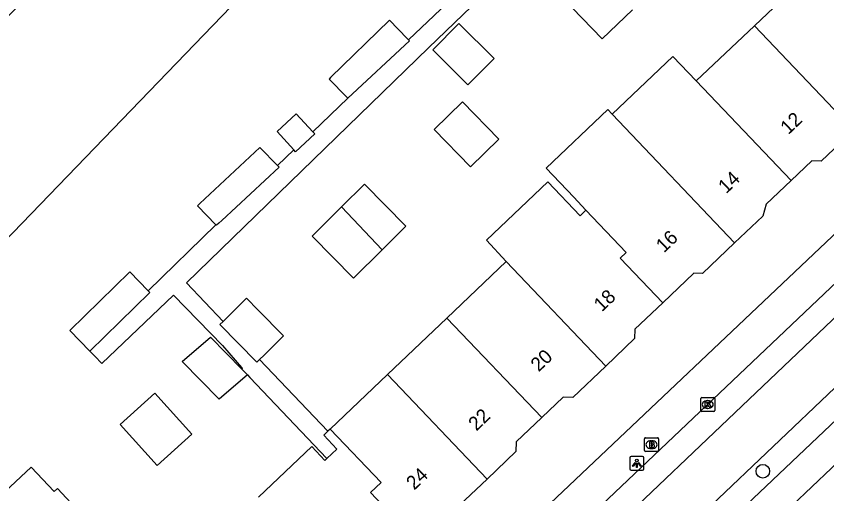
# Model space of a CAD drawing. Extents: x 160356 to 161355, y 381727 to 382845.
# Drawn here: x 161021.6 to 161079.9, y 382619 to 382653.3 of the extents above; entities that cross this region are included whole.
import ezdxf

# ---------------------------------------------------------------- set-up
doc = ezdxf.new("R2010")
doc.units = 0
for name, color, linetype in [('IMGEO_Boom', 7, 'Continuous'), ('IMGEO_Brandkraan', 7, 'Continuous'), ('IMGEO_Kolk', 7, 'Continuous'), ('IMGEO_Lichtpunt', 7, 'Continuous'), ('IMGEO_Pand', 7, 'Continuous'), ('IMGEO_Pand_nummerreeks', 7, 'Continuous'), ('IMGEO_Rijbaan_lokaal_open', 7, 'Continuous'), ('IMGEO_Voetpad_open', 7, 'Continuous')]:
    doc.layers.add(name, color=color, linetype=linetype)

msp = doc.modelspace()

# ---------------------------------------------------------------- linework, layer by layer
at = {"layer": 'IMGEO_Boom'}
msp.add_circle((161075.299, 382620.63), 0.489, dxfattribs=at)
at = {"layer": 'IMGEO_Brandkraan'}
for p, q in [((161066.792, 382622.115), (161066.792, 382622.967)), ((161066.867, 382623.041), (161067.719, 382623.041)), ((161067.28, 382622.821), (161067.305, 382622.821)), ((161067.793, 382622.967), (161067.793, 382622.115)), ((161067.719, 382622.041), (161066.867, 382622.041)), ((161067.303, 382622.261), (161067.278, 382622.261))]:
    msp.add_line(p, q, dxfattribs=at)
for points in [[(161066.792, 382622.115), (161066.792, 382622.967)], [(161066.867, 382623.041), (161067.719, 382623.041)], [(161067.14, 382622.741), (161067.14, 382622.341), (161067.353, 382622.341)], [(161067.371, 382622.741), (161067.14, 382622.741)], [(161067.319, 382622.66), (161067.265, 382622.66), (161067.265, 382622.584)], [(161067.265, 382622.584), (161067.318, 382622.584)], [(161067.327, 382622.508), (161067.265, 382622.508), (161067.265, 382622.427)], [(161067.793, 382622.967), (161067.793, 382622.115)], [(161067.719, 382622.041), (161066.867, 382622.041)], [(161067.265, 382622.427), (161067.327, 382622.427)]]:
    msp.add_lwpolyline(points, dxfattribs=at)
for centre, radius, start, end in [((161066.869, 382622.965), 0.0765, 91.55205, 178.44795), ((161066.869, 382622.965), 0.0765, 91.55205, 178.44795), ((161067.32, 382622.622), 0.0379, 267.82845, 90.93552), ((161067.328, 382622.467), 0.0404, 269.87594, 90.50774), ((161067.375, 382622.596), 0.145, 59.4692, 91.53667), ((161067.4, 382622.643), 0.0922, 285.51372, 58.15012), ((161067.405, 382622.451), 0.105, 301.31148, 78.98903), ((161067.717, 382622.965), 0.0765, 1.55205, 88.44795), ((161067.717, 382622.965), 0.0765, 1.55205, 88.44795), ((161066.869, 382622.117), 0.0765, 181.55205, 268.44795), ((161066.869, 382622.117), 0.0765, 181.55205, 268.44795), ((161067.359, 382622.592), 0.251, 268.66757, 293.53466), ((161067.717, 382622.117), 0.0765, 271.55205, 358.44795), ((161067.717, 382622.117), 0.0765, 271.55205, 358.44795)]:
    msp.add_arc(centre, radius, start, end, dxfattribs=at)
for centre, major_axis, ratio, start_param, end_param in [((161067.279, 382622.541), (-0.387, 0.002), 0.722429, 4.712389, 7.853982), ((161067.304, 382622.541), (-0.39, 0.002), 0.717154, 1.570796, 4.712389)]:
    msp.add_ellipse(centre, major_axis=major_axis, ratio=ratio, start_param=start_param, end_param=end_param, dxfattribs=at)
at = {"layer": 'IMGEO_Kolk'}
for p, q in [((161070.837, 382625.003), (161070.837, 382625.855)), ((161070.912, 382625.929), (161071.764, 382625.929)), ((161071.325, 382625.709), (161071.35, 382625.709)), ((161071.838, 382625.855), (161071.838, 382625.003)), ((161071.764, 382624.929), (161070.912, 382624.929)), ((161071.348, 382625.149), (161071.323, 382625.149))]:
    msp.add_line(p, q, dxfattribs=at)
for points in [[(161070.837, 382625.003), (161070.837, 382625.855)], [(161070.912, 382625.929), (161071.764, 382625.929)], [(161071.158, 382625.629), (161071.281, 382625.629), (161071.281, 382625.478), (161071.411, 382625.629), (161071.575, 382625.629), (161071.429, 382625.478), (161071.582, 382625.229), (161071.43, 382625.229), (161071.345, 382625.393), (161071.281, 382625.326), (161071.281, 382625.229), (161071.158, 382625.229), (161071.158, 382625.629)], [(161071.838, 382625.855), (161071.838, 382625.003)], [(161071.764, 382624.929), (161070.912, 382624.929)]]:
    msp.add_lwpolyline(points, dxfattribs=at)
for centre, start, end in [((161070.914, 382625.853), 91.55205, 178.44795), ((161070.914, 382625.853), 91.55205, 178.44795), ((161071.762, 382625.853), 1.55205, 88.44795), ((161071.762, 382625.853), 1.55205, 88.44795), ((161070.914, 382625.005), 181.55205, 268.44795), ((161070.914, 382625.005), 181.55205, 268.44795), ((161071.762, 382625.005), 271.55205, 358.44795), ((161071.762, 382625.005), 271.55205, 358.44795)]:
    msp.add_arc(centre, 0.0765, start, end, dxfattribs=at)
for centre, major_axis, ratio, start_param, end_param in [((161071.324, 382625.429), (-0.387, 0.002), 0.722429, 4.712389, 7.853982), ((161071.349, 382625.429), (-0.39, 0.002), 0.717154, 1.570796, 4.712389)]:
    msp.add_ellipse(centre, major_axis=major_axis, ratio=ratio, start_param=start_param, end_param=end_param, dxfattribs=at)
at = {"layer": 'IMGEO_Lichtpunt'}
for p, q in [((161065.743, 382621.604), (161065.743, 382620.797)), ((161065.743, 382621.604), (161065.743, 382620.797)), ((161066.645, 382621.699), (161065.837, 382621.699)), ((161066.645, 382621.699), (161065.837, 382621.699)), ((161066.739, 382620.797), (161066.739, 382621.604)), ((161066.739, 382620.797), (161066.739, 382621.604)), ((161065.837, 382620.703), (161066.645, 382620.703)), ((161065.837, 382620.703), (161066.645, 382620.703))]:
    msp.add_line(p, q, dxfattribs=at)
for points in [[(161066.117, 382621.268), (161066.156, 382621.24), (161065.968, 382620.978), (161065.93, 382621.005), (161066.117, 382621.268)], [(161066.219, 382621.22), (161066.266, 382621.22), (161066.266, 382620.898), (161066.219, 382620.898), (161066.219, 382621.22)], [(161066.329, 382621.24), (161066.367, 382621.267), (161066.554, 382621.005), (161066.515, 382620.977), (161066.329, 382621.24)]]:
    msp.add_lwpolyline(points, dxfattribs=at)
msp.add_circle((161066.242, 382621.402), 0.0994, dxfattribs=at)
for centre, start, end in [((161065.837, 382621.604), 90, 180), ((161065.837, 382621.604), 90, 180), ((161066.645, 382621.604), 0, 90), ((161066.645, 382621.604), 0, 90), ((161065.837, 382620.797), 180, 270), ((161065.837, 382620.797), 180, 270), ((161066.645, 382620.797), 270, 0), ((161066.645, 382620.797), 270, 360)]:
    msp.add_arc(centre, 0.0946, start, end, dxfattribs=at)
at = {"layer": 'IMGEO_Pand'}
for points in [[(161046.284, 382680.518), (161042.71, 382676.811), (161043.221, 382676.358), (161007.215, 382639.023), (161006.679, 382639.475), (161002.466, 382635.11), (161002.243, 382634.885), (161018.441, 382619.257), (161020.163, 382621.04), (161015.036, 382625.99), (161020.056, 382631.191), (161017.432, 382633.724), (161048.816, 382666.234), (161051.44, 382663.7), (161056.453, 382668.892), (161061.566, 382663.957), (161063.319, 382665.739)], [(161065.927, 382653.801), (161063.753, 382651.704), (161060.873, 382654.689), (161063.17, 382656.905)], [(161078.826, 382656.581), (161074.688, 382652.648)], [(161049.829, 382651.624), (161049.801, 382651.653), (161049.729, 382651.727), (161048.442, 382653.046), (161044.218, 382648.925), (161044.11, 382648.819), (161045.367, 382647.531), (161045.461, 382647.435)], [(161051.563, 382650.924), (161054.089, 382648.398), (161055.976, 382650.284), (161053.45, 382652.81), (161051.563, 382650.924)], [(161070.509, 382648.677), (161074.688, 382652.648)], [(161074.688, 382652.648), (161081.834, 382645.154)], [(161049.829, 382651.624), (161049.895, 382651.557), (161045.461, 382647.435)], [(161070.509, 382648.677), (161068.823, 382650.446), (161064.467, 382646.286)], [(161077.33, 382641.524), (161070.509, 382648.677)], [(161056.322, 382644.504), (161054.278, 382642.507), (161051.66, 382645.186), (161053.704, 382647.183), (161056.322, 382644.504)], [(161064.467, 382646.286), (161064.142, 382646.627), (161059.713, 382642.418), (161061.711, 382640.316), (161062.581, 382639.401)], [(161041.584, 382643.725), (161040.367, 382645.036), (161041.743, 382646.315), (161042.942, 382645.026)], [(161073.268, 382637.049), (161064.467, 382646.286)], [(161042.942, 382645.026), (161043.082, 382644.875), (161041.705, 382643.595), (161041.584, 382643.725)], [(161081.834, 382645.154), (161079.487, 382642.923), (161078.82, 382642.94), (161077.33, 382641.524)], [(161035.973, 382638.348), (161034.642, 382639.712), (161034.819, 382639.876), (161039.135, 382643.89), (161040.402, 382642.592)], [(161040.402, 382642.592), (161040.508, 382642.483), (161036.386, 382638.651), (161036.191, 382638.47), (161036.014, 382638.306), (161035.973, 382638.348)], [(161045.006, 382639.622), (161046.654, 382641.25), (161049.633, 382638.234), (161047.924, 382636.545)], [(161056.845, 382635.699), (161055.44, 382637.245), (161059.829, 382641.431), (161062.153, 382638.994), (161062.581, 382639.401)], [(161077.33, 382641.524), (161075.544, 382639.827), (161075.292, 382638.972), (161073.268, 382637.049)], [(161047.924, 382636.545), (161045.86, 382634.506), (161042.881, 382637.522), (161045.006, 382639.622)], [(161045.006, 382639.622), (161047.924, 382636.545)], [(161062.581, 382639.401), (161065.479, 382636.353), (161065.046, 382635.939), (161068.098, 382632.738)], [(161073.268, 382637.049), (161070.95, 382634.846), (161070.333, 382634.862), (161068.098, 382632.738)], [(161052.576, 382631.642), (161056.845, 382635.699)], [(161064.005, 382628.191), (161056.845, 382635.699)], [(161026.912, 382629.262), (161025.461, 382630.749), (161029.774, 382634.958), (161031.105, 382633.595)], [(161031.105, 382633.595), (161031.225, 382633.472), (161026.912, 382629.262)], [(161036.492, 382631.398), (161037.001, 382631.9), (161038.172, 382633.057), (161039.009, 382632.21), (161040.833, 382630.364), (161039.432, 382628.981), (161039.102, 382628.655)], [(161068.098, 382632.738), (161066.096, 382630.836), (161066.079, 382630.162), (161064.005, 382628.191)], [(161039.102, 382628.655), (161038.92, 382628.475), (161036.26, 382631.168), (161036.492, 382631.398)], [(161052.576, 382631.642), (161048.307, 382627.584)], [(161059.403, 382624.483), (161052.576, 382631.642)], [(161038.243, 382627.566), (161036.194, 382625.814), (161033.537, 382628.506), (161035.584, 382630.259), (161037.839, 382627.975)], [(161037.839, 382627.975), (161038.243, 382627.566)], [(161064.005, 382628.191), (161061.635, 382625.939), (161060.953, 382625.956), (161059.403, 382624.483)], [(161048.307, 382627.584), (161044.177, 382623.66)], [(161055.47, 382620.072), (161048.307, 382627.584)], [(161034.236, 382623.301), (161031.751, 382621.049), (161029.087, 382623.987), (161031.572, 382626.24), (161034.236, 382623.301)], [(161059.403, 382624.483), (161057.562, 382622.734), (161057.544, 382622.043), (161055.47, 382620.072)], [(161044.177, 382623.66), (161044.009, 382623.5)], [(161044.177, 382623.66), (161047.848, 382619.811), (161047.098, 382619.096), (161050.257, 382615.784)], [(161044.009, 382623.5), (161043.721, 382623.226), (161044.671, 382622.227), (161043.95, 382621.542)], [(161043.95, 382621.542), (161043.805, 382621.404), (161042.857, 382622.402), (161039.028, 382618.763)], [(161081.652, 382622.191), (161077.404, 382618.162)], [(161034.535, 382614.494), (161031.308, 382617.935), (161028.449, 382615.252), (161024.57, 382619.387), (161024.335, 382619.166), (161022.677, 382620.934), (161018.542, 382617.055)], [(161055.47, 382620.072), (161053.103, 382617.822), (161052.42, 382617.84), (161050.806, 382616.306)]]:
    msp.add_lwpolyline(points, dxfattribs=at)
at = {"layer": 'IMGEO_Rijbaan_lokaal_open'}
for points in [[(161046.844, 382599.665), (161091.273, 382641.927)], [(161093.787, 382639.284), (161040.575, 382588.681)]]:
    msp.add_lwpolyline(points, dxfattribs=at)
at = {"layer": 'IMGEO_Voetpad_open'}
for points in [[(161036.492, 382631.398), (161033.846, 382634.178), (161051.253, 382651.058), (161064.897, 382664.197)], [(161054.893, 382656.476), (161049.829, 382651.624)], [(161045.461, 382647.435), (161042.942, 382645.026)], [(161054.151, 382612.787), (161086.165, 382643.062), (161089.085, 382645.859)], [(161041.584, 382643.725), (161040.402, 382642.592)], [(161090.066, 382643.197), (161046.303, 382601.682), (161046.877, 382601.025)], [(161035.973, 382638.348), (161031.105, 382633.595)], [(161094.997, 382638.011), (161080.171, 382623.942), (161041.696, 382587.484)], [(161026.912, 382629.262), (161027.27, 382628.895), (161027.771, 382628.382), (161032.913, 382633.287), (161036.441, 382629.672), (161037.806, 382628.077), (161037.869, 382628.003), (161037.839, 382627.975)], [(161044.009, 382623.5), (161039.102, 382628.655)], [(161038.243, 382627.566), (161038.405, 382627.377), (161043.95, 382621.542)]]:
    msp.add_lwpolyline(points, dxfattribs=at)

# ---------------------------------------------------------------- texts
at = {"layer": 'IMGEO_Pand_nummerreeks'}
for s, rotation, p in [('12', 43.52039, (161077.137, 382644.783)), ('14', 43.52039, (161072.666, 382640.536)), ('16', 43.52039, (161068.192, 382636.288)), ('18', 43.52039, (161063.721, 382632.042)), ('20', 43.52039, (161059.182, 382627.732)), ('22', 43.52039, (161054.703, 382623.479)), ('24', 43.52187, (161050.232, 382619.233))]:
    msp.add_text(s, height=1, rotation=rotation, dxfattribs=at).set_placement(p)

doc.saveas('drawing.dxf')
